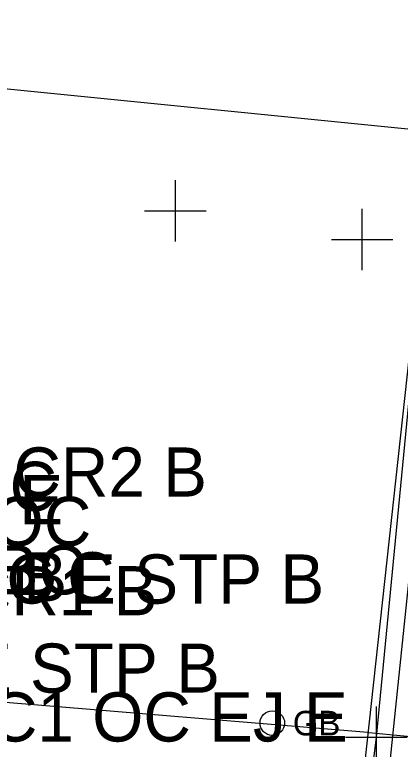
# Model space of a CAD drawing. Extents: x 1363693 to 1365209, y 422201 to 424153.
# Drawn here: x 1364216.41 to 1364228.96, y 423249.52 to 423273.43 of the extents above; entities that cross this region are included whole.
import ezdxf

# ---------------------------------------------------------------- set-up
doc = ezdxf.new("R2010")
doc.units = 0
for name, color, linetype in [('O-ALGN-TEXT-BASELINE-WERK-CL-RW', 7, 'Continuous'), ('SV_X_Original_Ground', 7, 'Continuous'), ('SV_X_Random_Point', 7, 'Continuous'), ('SV_X_Shot_Marker', 7, 'Continuous'), ('UT_X_Gas', 7, 'Continuous'), ('UT_X_Gas_Cells', 7, 'Continuous'), ('UT_X_Gas_Text', 7, 'Continuous'), ('UT_X_Sanitary_Line', 7, 'Continuous')]:
    doc.layers.add(name, color=color, linetype=linetype)

msp = doc.modelspace()

# ---------------------------------------------------------------- linework, layer by layer
at = {"layer": 'O-ALGN-TEXT-BASELINE-WERK-CL-RW'}
msp.add_lwpolyline([(1364222.181, 423180.581), (1364222.816, 423192.181), (1364223.539, 423195.574), (1364225.574, 423216.394), (1364226.531, 423226.942), (1364227.444, 423237.077), (1364227.818, 423241.289), (1364230.4, 423266.125), (1364231.758, 423281.61)], dxfattribs=at)
at = {"layer": 'SV_X_Original_Ground'}
for p, q in [((1364221.643, 423266.043), (1364221.643, 423268.043)), ((1364227.721, 423265.108), (1364227.721, 423267.108)), ((1364220.643, 423267.043), (1364222.643, 423267.043)), ((1364226.721, 423266.108), (1364228.721, 423266.108))]:
    msp.add_line(p, q, dxfattribs=at)
at = {"layer": 'SV_X_Random_Point'}
for p, q in [((1364228.184, 423248.906), (1364228.184, 423250.906)), ((1364227.184, 423249.906), (1364229.184, 423249.906))]:
    msp.add_line(p, q, dxfattribs=at)
at = {"layer": 'UT_X_Gas'}
for p, q in [((1364228.184, 423249.906), (1364231.556, 423284.776)), ((1364227.908, 423250.064), (1364211.166, 423251.452)), ((1364225.553, 423228.148), (1364228.184, 423249.906)), ((1364227.936, 423250.064), (1364290.595, 423243.854))]:
    msp.add_line(p, q, dxfattribs=at)
msp.add_lwpolyline([(1364225.475, 423227.676), (1364230.287, 423271.655), (1364244.946, 423427.254), (1364255.626, 423426.642), (1364257.028, 423438.97), (1364362.136, 423427.961)], dxfattribs=at)
at = {"layer": 'UT_X_Gas_Cells'}
msp.add_circle((1364224.798, 423250.368), 0.4, dxfattribs=at)
at = {"layer": 'UT_X_Sanitary_Line'}
msp.add_line((1364253.464, 423267.265), (1364196.13, 423273.013), dxfattribs=at)

# ---------------------------------------------------------------- texts
at = {"layer": 'SV_X_Random_Point'}
for s, p in [('LS EC', (1364211.611, 423257.276)), ('LS OC', (1364212.485, 423256.136)), ('LS BC', (1364212.549, 423254.558))]:
    msp.add_text(s, height=1.6, dxfattribs=at).set_placement(p)
at = {"layer": 'SV_X_Shot_Marker'}
for s, p in [('ECC1 EC STP B CR2 B', (1364199.726, 423257.742)), ('ECC1 OC EJ E', (1364203.371, 423256.839)), ('ECC1 B BC', (1364208.369, 423254.331)), ('ECC1 EC E STP B', (1364208.415, 423254.259)), ('ECC EC STP E CR1 B', (1364199.304, 423253.878)), ('ECC EC E STP B', (1364206.212, 423251.359)), ('ECC1 OC EJ E', (1364212.636, 423249.769))]:
    msp.add_text(s, height=1.6, dxfattribs=at).set_placement(p)
at = {"layer": 'UT_X_Gas_Text'}
msp.add_text('GB', height=0.8, dxfattribs=at).set_placement((1364225.466, 423249.968))

doc.saveas('drawing.dxf')
